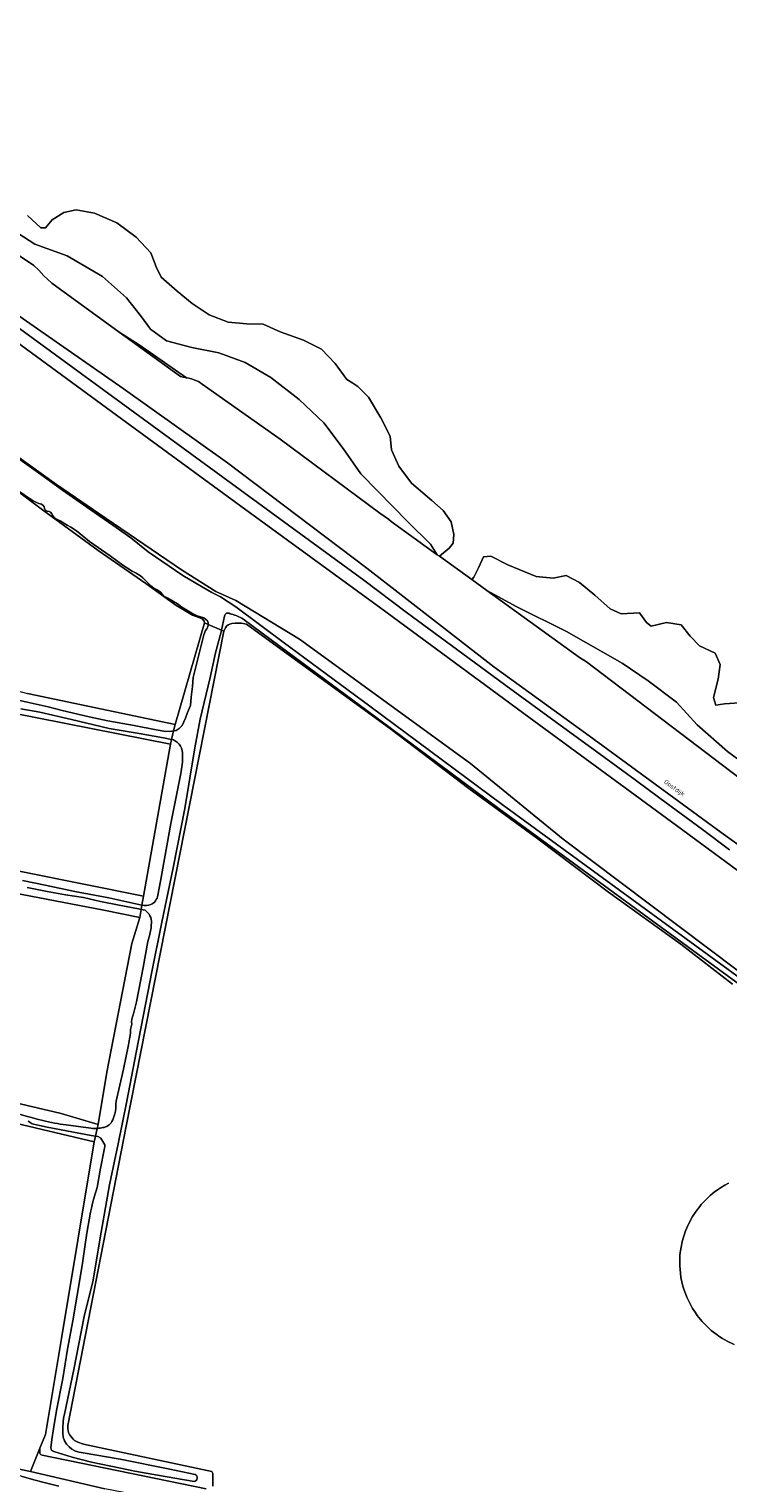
# Model space of a CAD drawing. Header units: metres. Extents: x 149984 to 156489, y 469398 to 478068.
# Tile 822 of 854: x 155226 to 155368, y 473524 to 473820. Entities that reach past the tile are written whole.
import ezdxf
from ezdxf.enums import TextEntityAlignment as Align

# ---------------------------------------------------------------- set-up
doc = ezdxf.new("R2010")
doc.units = ezdxf.units.M
doc.header["$LTSCALE"] = 0.75
for name, color, linetype, lineweight in [('B-WE-GR-GRAS-GV', 252, 'Continuous', 13), ('B-WE-GR-RIET-GV', 252, 'Continuous', 13), ('B-WE-OG-BEBOUWING_BASSIN-GV', 6, 'Continuous', 18), ('B-WE-OG-TERREIN_ERF-GV', 252, 'Continuous', 18), ('B-WE-OG-TERREIN_OEVER-GV', 252, 'Continuous', 18), ('B-WE-OG-TOPOGRAFIE-T18', 7, 'Continuous', 18), ('B-WE-OG-WATER-GV', 252, 'Continuous', 18), ('B-WE-OG-WATER_SLOOT-GV', 252, 'Continuous', 18), ('B-WE-OG-WEG-GV', 252, 'Continuous', 18), ('B-WE-VH-GESLOTENVERHARDING_BETON-GV', 252, 'Continuous', 18)]:
    doc.layers.add(name, color=color, linetype=linetype, lineweight=lineweight)
doc.styles.add('NLCS-ISO-M500-T18', font='NLCS-ISO.ttf', dxfattribs={"height": 0.9})

msp = doc.modelspace()

# ---------------------------------------------------------------- linework, layer by layer
at = {"layer": 'B-WE-GR-GRAS-GV', "flags": 128}
for points in [[(155083.661, 473759.555), (155083.028, 473757.803), (155080.662, 473751.534), (155079.578, 473747.595), (155077.861, 473740.422), (155077.084, 473736.646), (155076.434, 473733.033), (155076.307, 473730.973), (155075.568, 473724.744), (155082.342, 473723.059), (155082.721, 473724.017), (155083.408, 473724.577), (155085.331, 473724.823), (155172.566, 473699.751), (155196.235, 473692.512), (155225.969, 473684.734), (155255.938, 473678.404)], [(155376.704, 473644.109), (155357.926, 473657.923), (155327.913, 473679.913), (155297.822, 473702.057), (155269.351, 473722.773), (155244.044, 473741.252), (155216.499, 473761.39)], [(155196.437, 473752.491), (155231.849, 473727.179), (155241.931, 473720.313), (155257.252, 473709.834), (155264.262, 473705.462), (155268.309, 473703.619), (155281.261, 473695.799), (155315.997, 473670.519), (155334.839, 473655.166), (155382.049, 473619.661)], [(155255.938, 473678.404), (155261.95, 473699.066), (155261.895, 473699.445), (155261.48, 473699.879), (155260.814, 473700.153), (155259.503, 473700.643), (155256.089, 473702.69), (155249.994, 473707.115), (155240.312, 473713.793), (155228.975, 473722.055), (155218.932, 473729.489), (155212.71, 473733.63), (155211.313, 473734.105)], [(155189.793, 473655.518), (155249.523, 473643.555), (155255.012, 473674.435), (155212.018, 473682.902)], [(155197.848, 473607.628), (155232.813, 473599.375), (155240.307, 473597.152), (155242.044, 473607.768), (155247.18, 473633.94), (155248.774, 473639.22), (155241.428, 473640.734), (155196.531, 473649.297)], [(155057.381, 473573.291), (155057.52, 473573.197), (155064.849, 473570.95), (155154.059, 473543.599), (155205.785, 473530.899), (155226.555, 473526.666), (155228.463, 473531.393), (155229.598, 473534.206), (155232.847, 473553.664), (155239.521, 473593.635), (155199.717, 473603.078), (155154.324, 473614.507)]]:
    msp.add_lwpolyline(points, dxfattribs=at)
for points in [[(155244.582, 473758.163), (155257.04, 473749.17), (155258.28, 473748.9), (155248.62, 473755.553)], [(155319.357, 473705.654), (155338.18, 473692.08), (155339.62, 473691.14), (155376.01, 473663.53), (155396.15, 473649.17), (155396.87, 473648.74), (155397.51, 473648.18), (155397.75, 473648.06), (155403.494, 473643.589), (155401.452, 473645.636), (155396.423, 473650.75), (155391.128, 473655.301), (155384.423, 473661.199), (155375.74, 473667.432), (155368.3, 473672.952), (155362.116, 473678.376), (155357.947, 473682.997), (155352.144, 473687.274), (155346.847, 473690.869), (155335.519, 473697.299), (155325.425, 473702.368)]]:
    msp.add_lwpolyline(points, close=True, dxfattribs=at)
at = {"layer": 'B-WE-GR-RIET-GV', "flags": 128}
for points in [[(155220.53, 473780.468), (155227.445, 473776.055), (155233.988, 473773.655), (155241.194, 473769.484), (155246.091, 473765.139), (155249.102, 473761.268), (155250.984, 473758.721), (155254.185, 473756.407), (155259.388, 473755.023), (155264.862, 473753.924), (155270.179, 473752.005), (155275.408, 473748.904), (155281.182, 473744.433), (155286.167, 473739.712), (155290.158, 473734.534), (155293.753, 473729.341), (155297.097, 473725.921), (155303.275, 473719.601), (155307.878, 473715.072), (155309.255, 473712.939), (155309.695, 473712.621), (155311.713, 473714.289), (155312.478, 473715.243), (155312.638, 473717.018), (155312.072, 473719.635), (155310.489, 473721.924), (155308.177, 473723.938), (155304.033, 473727.445), (155301.449, 473730.922), (155299.95, 473734.232), (155299.698, 473736.989), (155297.799, 473740.724), (155295.277, 473744.941), (155293.102, 473747.083), (155292.065, 473747.783), (155290.863, 473748.515), (155288.488, 473751.758), (155285.737, 473754.724), (155282.076, 473756.504), (155277.351, 473758.188), (155273.883, 473759.748), (155270.513, 473759.831), (155266.727, 473760.162), (155262.852, 473761.661), (155259.399, 473764), (155256.394, 473766.447), (155253.152, 473769.287), (155252.079, 473771.439), (155251.011, 473774.296), (155248.01, 473777.448), (155244.12, 473780.327), (155239.592, 473782.306), (155235.867, 473782.994), (155233.309, 473782.433), (155230.953, 473780.962), (155229.589, 473779.375), (155228.681, 473779.336), (155225.92, 473781.845)], [(155370.654, 473682.812), (155367.656, 473682.629), (155365.926, 473682.395), (155365.458, 473683.917), (155366.393, 473687.675), (155366.772, 473690.628), (155365.748, 473692.901), (155362.609, 473694.397), (155360.724, 473696.399), (155358.846, 473698.696), (155355.874, 473699.147), (155352.754, 473698.441), (155351.804, 473699.148), (155350.393, 473701.098), (155346.674, 473700.934), (155344.455, 473701.912), (155341.306, 473704.701), (155338.204, 473707.257), (155335.449, 473708.724), (155332.861, 473708.161), (155329.41, 473708.532), (155323.62, 473710.885), (155320.18, 473712.667), (155318.679, 473712.509), (155317.658, 473710.273), (155316.716, 473708.35), (155316.296, 473707.861), (155319.357, 473705.654), (155325.425, 473702.368), (155335.519, 473697.299), (155346.847, 473690.869), (155352.144, 473687.274), (155357.947, 473682.997), (155362.116, 473678.376), (155368.3, 473672.952), (155375.74, 473667.432)]]:
    msp.add_lwpolyline(points, dxfattribs=at)
at = {"layer": 'B-WE-OG-BEBOUWING_BASSIN-GV', "flags": 128}
msp.add_lwpolyline([(155368.526, 473585.23), (155367.73, 473584.829), (155366.875, 473584.303), (155366.468, 473584.003), (155365.581, 473583.403), (155364.798, 473582.768), (155363.871, 473581.882), (155362.921, 473580.921), (155362.657, 473580.539), (155361.906, 473579.588), (155361.155, 473578.448), (155360.643, 473577.481), (155359.998, 473576.199), (155359.757, 473575.561), (155359.454, 473574.657), (155359.074, 473573.366), (155358.922, 473572.595), (155358.682, 473571.194), (155358.593, 473570.549), (155358.573, 473569.687), (155358.598, 473568.459), (155358.638, 473567.719), (155358.73, 473566.991), (155358.823, 473566.052), (155359.208, 473564.328), (155359.454, 473563.505), (155360.071, 473561.972), (155360.332, 473561.407), (155361.195, 473559.779), (155361.688, 473559.07), (155362.135, 473558.342), (155363.151, 473557.135), (155364.137, 473556.13), (155365, 473555.306), (155366.17, 473554.444), (155366.511, 473554.16), (155366.725, 473554.049), (155367.285, 473553.679), (155367.773, 473553.405), (155368.189, 473553.131), (155369.654, 473552.48)], dxfattribs=at)
at = {"layer": 'B-WE-OG-TERREIN_ERF-GV', "flags": 128}
for points in [[(155369.303, 473625.661), (155358.768, 473633.791), (155344.088, 473644.395), (155329.749, 473655.18), (155315.713, 473665.423), (155299.835, 473677.515), (155270.46, 473698.8), (155269.46, 473699.02), (155269.05, 473699.04), (155268.17, 473699.04), (155267.48, 473698.98), (155267.1, 473698.85), (155266.76, 473698.69), (155266.44, 473698.41), (155266.2, 473698.07), (155265.88, 473697.43), (155246.03, 473596.85), (155234.12, 473536), (155234.12, 473535.42), (155234.18, 473535), (155234.28, 473534.6), (155234.5, 473534.2), (155234.9, 473533.64), (155235.27, 473533.19), (155235.53, 473532.99), (155236.17, 473532.65), (155237.35, 473532.21), (155263.44, 473526.64), (155263.6, 473526.28), (155263.64, 473525.76), (155263.65, 473523.7)], [(155369.654, 473552.48), (155368.189, 473553.131), (155367.773, 473553.405), (155367.285, 473553.679), (155366.725, 473554.049), (155366.511, 473554.16), (155366.17, 473554.444), (155365, 473555.306), (155364.137, 473556.13), (155363.151, 473557.135), (155362.135, 473558.342), (155361.688, 473559.07), (155361.195, 473559.779), (155360.332, 473561.407), (155360.071, 473561.972), (155359.454, 473563.505), (155359.208, 473564.328), (155358.823, 473566.052), (155358.73, 473566.991), (155358.638, 473567.719), (155358.598, 473568.459), (155358.573, 473569.687), (155358.593, 473570.549), (155358.682, 473571.194), (155358.922, 473572.595), (155359.074, 473573.366), (155359.454, 473574.657), (155359.757, 473575.561), (155359.998, 473576.199), (155360.643, 473577.481), (155361.155, 473578.448), (155361.906, 473579.588), (155362.657, 473580.539), (155362.921, 473580.921), (155363.871, 473581.882), (155364.798, 473582.768), (155365.581, 473583.403), (155366.468, 473584.003), (155366.875, 473584.303), (155367.73, 473584.829), (155368.526, 473585.23)], [(155262.27, 473523.15), (155228.94, 473529.97), (155228.6, 473530.15), (155228.48, 473530.42), (155228.46, 473531.14), (155228.463, 473531.393), (155226.555, 473526.666), (155241.636, 473523.146)]]:
    msp.add_lwpolyline(points, dxfattribs=at)
at = {"layer": 'B-WE-OG-TERREIN_OEVER-GV', "flags": 128}
for points in [[(155211.28, 473782.3), (155227.23, 473771.69), (155228.26, 473770.73), (155229.24, 473769.56), (155230.02, 473768.88), (155230.86, 473768.07), (155244.582, 473758.163), (155248.62, 473755.553), (155258.28, 473748.9), (155258.74, 473748.8), (155259.26, 473748.66), (155259.96, 473748.42), (155260.72, 473748.12), (155261.44, 473747.58), (155277.35, 473736.4), (155297.6, 473721.37), (155299.38, 473720.13), (155299.92, 473719.67), (155309.255, 473712.939), (155307.878, 473715.072), (155303.275, 473719.601), (155297.097, 473725.921), (155293.753, 473729.341), (155290.158, 473734.534), (155286.167, 473739.712), (155281.182, 473744.433), (155275.408, 473748.904), (155270.179, 473752.005), (155264.862, 473753.924), (155259.388, 473755.023), (155254.185, 473756.407), (155250.984, 473758.721), (155249.102, 473761.268), (155246.091, 473765.139), (155241.194, 473769.484), (155233.988, 473773.655), (155227.445, 473776.055), (155220.53, 473780.468)], [(155382.049, 473619.661), (155334.839, 473655.166), (155315.997, 473670.519), (155281.261, 473695.799), (155268.309, 473703.619), (155264.262, 473705.462), (155257.252, 473709.834), (155241.931, 473720.313), (155231.849, 473727.179), (155196.437, 473752.491)], [(155220.072, 473735.319), (155228.629, 473729.238), (155233.045, 473726.014), (155238.712, 473722.135), (155243.288, 473718.905), (155246.962, 473716.391), (155250.474, 473713.528), (155257.544, 473708.721), (155261.323, 473706.457), (155263.4, 473705.252), (155265.207, 473704.357), (155268.316, 473702.337), (155277.936, 473695.176), (155295.581, 473682.147), (155322.487, 473662.159), (155376.958, 473622.415)], [(155218.932, 473729.489), (155228.975, 473722.055), (155240.312, 473713.793), (155249.994, 473707.115), (155256.089, 473702.69), (155259.503, 473700.643), (155260.814, 473700.153), (155261.48, 473699.879), (155261.895, 473699.445), (155261.95, 473699.066), (155262.701, 473698.753), (155262.672, 473699.111), (155262.525, 473699.466), (155262.234, 473699.745), (155261.776, 473700.097), (155261.146, 473700.332), (155260.471, 473700.526), (155259.384, 473701.068), (155258.69, 473701.446), (155257.352, 473702.266), (155256.476, 473702.982), (155254.45, 473704.118), (155253.774, 473704.473), (155253.448, 473704.804), (155252.983, 473705.3), (155252.299, 473705.805), (155251.628, 473706.154), (155251.03, 473706.591), (155250.45, 473707.126), (155250.048, 473707.576), (155249.42, 473708.214), (155248.898, 473708.635), (155248.023, 473709.19), (155247.208, 473709.584), (155245.354, 473710.813), (155242.717, 473712.685), (155238.579, 473715.594), (155235.881, 473717.799), (155234.717, 473718.546), (155233.971, 473718.93), (155233.316, 473719.36), (155232.708, 473719.739), (155232.281, 473719.919), (155231.766, 473720.178), (155231.296, 473720.553), (155231.004, 473720.97), (155230.898, 473721.234), (155230.635, 473721.576), (155230.37, 473721.694), (155229.943, 473721.776), (155229.648, 473721.911), (155229.485, 473722.111), (155229.341, 473722.633), (155229.108, 473722.959), (155228.761, 473723.168), (155228.258, 473723.336), (155227.779, 473723.555), (155227.119, 473723.865), (155226.552, 473724.216), (155224.199, 473725.854)], [(155266.01, 473700.439), (155265.423, 473697.62), (155265.88, 473697.43), (155266.2, 473698.07), (155266.44, 473698.41), (155266.76, 473698.69), (155267.1, 473698.85), (155267.48, 473698.98), (155268.17, 473699.04), (155269.05, 473699.04), (155269.46, 473699.02), (155270.46, 473698.8), (155299.835, 473677.515), (155315.713, 473665.423), (155329.749, 473655.18), (155344.088, 473644.395), (155358.768, 473633.791), (155369.303, 473625.661)], [(155458.863, 473556.7), (155457.179, 473558.088), (155453.638, 473561.115), (155445.004, 473568.325), (155435.723, 473576.015), (155427.058, 473582.898), (155410.944, 473595.516), (155399.76, 473604.206), (155393.351, 473608.863), (155376.314, 473621.542), (155321.844, 473661.285), (155294.935, 473681.276), (155277.29, 473694.304), (155269.756, 473699.913), (155269.528, 473700.064)], [(155263.65, 473523.7), (155263.64, 473525.76), (155263.6, 473526.28), (155263.44, 473526.64), (155237.35, 473532.21), (155236.17, 473532.65), (155235.53, 473532.99), (155235.27, 473533.19), (155234.9, 473533.64), (155234.5, 473534.2), (155234.28, 473534.6), (155234.18, 473535), (155234.12, 473535.42), (155234.12, 473536), (155246.03, 473596.85), (155265.88, 473697.43), (155265.423, 473697.62), (155265.353, 473697.282), (155264.185, 473693.015), (155263.084, 473687.974), (155261.022, 473679.545), (155259.986, 473673.71), (155257.932, 473661.386), (155255.592, 473649.303), (155253.288, 473638.281), (155251.256, 473628.181), (155249.532, 473619.429), (155248.048, 473611.776), (155246.11, 473601.886), (155244.393, 473593.248), (155242.605, 473584.889), (155240.707, 473574.142), (155239.263, 473565.536), (155237.473, 473558.156), (155235.334, 473547.395), (155233.439, 473538.343)], [(155220.741, 473684.098), (155226.504, 473682.865), (155230.142, 473681.992), (155232.983, 473681.257), (155238.468, 473679.992), (155242.302, 473679.156), (155247.658, 473678.205), (155252.088, 473677.35), (155254.069, 473677.014), (155255.314, 473677.047), (155255.639, 473677.122), (155255.938, 473678.404), (155225.969, 473684.734)], [(155212.018, 473682.902), (155255.012, 473674.435), (155255.229, 473675.367), (155253.581, 473675.716), (155248.669, 473676.614), (155242.525, 473677.653), (155234.912, 473679.484), (155228.472, 473680.923), (155224.613, 473681.627)], [(155255.601, 473675.289), (155255.229, 473675.367), (155255.012, 473674.435), (155249.523, 473643.555), (155249.202, 473641.696)], [(155252.459, 473643.727), (155253.007, 473646.628), (155255.063, 473658.35), (155257.108, 473668.452)], [(155224.928, 473646.75), (155229.509, 473645.797), (155235.539, 473644.475), (155242.494, 473643.204), (155249.202, 473641.696), (155249.523, 473643.555), (155189.793, 473655.518)], [(155196.531, 473649.297), (155241.428, 473640.734), (155248.774, 473639.22), (155249.055, 473640.844)], [(155249.055, 473640.844), (155248.501, 473640.953), (155244.607, 473641.733), (155240.801, 473642.502), (155237.308, 473643.279), (155233.698, 473643.805), (155229.91, 473644.491), (155225.849, 473645.297)], [(155249.841, 473640.69), (155249.055, 473640.844), (155248.774, 473639.22), (155247.18, 473633.94), (155242.044, 473607.768), (155240.307, 473597.152)], [(155243.114, 473597.777), (155243.317, 473598.101), (155243.458, 473598.533), (155243.721, 473599.31), (155243.854, 473599.855), (155243.926, 473600.473), (155243.932, 473600.89), (155243.895, 473601.333), (155243.977, 473601.925), (155245.435, 473608.416), (155246.504, 473613.359), (155246.708, 473614.59), (155246.801, 473615.233), (155246.873, 473615.818), (155246.897, 473616.464), (155247.052, 473616.991), (155247.153, 473617.525), (155247.119, 473618.008), (155247.143, 473618.545), (155247.533, 473619.947), (155248.135, 473622.062), (155249.435, 473629.086), (155250.423, 473634.356)], [(155240.307, 473597.152), (155232.813, 473599.375), (155197.848, 473607.628)], [(155199.717, 473603.078), (155239.521, 473593.635), (155239.779, 473594.791), (155238.897, 473594.954), (155233.896, 473595.895), (155229.959, 473596.642), (155227.787, 473597.114), (155227.144, 473597.258), (155226.733, 473597.398), (155226.42, 473597.641), (155226.071, 473597.866)], [(155233.814, 473597.076), (155238.793, 473596.4)], [(155240.307, 473597.152), (155240.133, 473596.373)], [(155240.133, 473596.373), (155240.307, 473597.152)], [(155230.715, 473531.49), (155230.911, 473533.178), (155231.201, 473535.354), (155231.858, 473539.084), (155233.145, 473545.589), (155234.074, 473551.538), (155235.188, 473557.291), (155236.013, 473562.492), (155237.028, 473568.531), (155237.584, 473572.327), (155238.01, 473575.116), (155238.761, 473579.322), (155238.984, 473580.179), (155239.164, 473581.214), (155239.528, 473582.373), (155240.098, 473584.342), (155240.715, 473587.919), (155241.625, 473592.329), (155241.661, 473592.764), (155241.642, 473593.004), (155241.088, 473594.052), (155240.862, 473594.357), (155240.608, 473594.541), (155240.426, 473594.646), (155240.226, 473594.708), (155239.779, 473594.791), (155239.521, 473593.635), (155232.847, 473553.664), (155229.598, 473534.206), (155228.463, 473531.393), (155228.46, 473531.14), (155228.48, 473530.42), (155228.6, 473530.15), (155228.94, 473529.97), (155262.27, 473523.15)], [(155351.47, 473501.238), (155346.22, 473502.21), (155317.33, 473508.13), (155289.78, 473513.48), (155256.03, 473520.37), (155241.636, 473523.146), (155226.555, 473526.666), (155205.785, 473530.899), (155154.059, 473543.599), (155064.849, 473570.95)], [(155259.814, 473524.633), (155252.35, 473525.916), (155247.799, 473526.702), (155242.874, 473527.781), (155238.98, 473528.576), (155235.035, 473529.599), (155231.268, 473530.746)], [(155237.228, 473530.472), (155244.779, 473529.159), (155254.885, 473527.127), (155260.002, 473526.082)], [(155224.666, 473525.692), (155227.242, 473524.993), (155229.611, 473524.355), (155232.333, 473523.708)]]:
    msp.add_lwpolyline(points, dxfattribs=at)
at = {"layer": 'B-WE-OG-TERREIN_OEVER-GV'}
for points in [[(155267.137, 473700.93, 0.6195434), (155266.01, 473700.439)], [(155269.528, 473700.064, 0.0428715), (155267.137, 473700.93)], [(155257.436, 473672.152, 0.3449671), (155255.601, 473675.289)], [(155257.108, 473668.452, 0.0655136), (155257.436, 473672.152)], [(155250.993, 473641.836, 0.2481955), (155252.459, 473643.727)], [(155249.202, 473641.696, 0.154253), (155250.993, 473641.836)], [(155251.16, 473638.115, 0.2675841), (155249.841, 473640.69)], [(155250.423, 473634.356, 0.0601018), (155251.16, 473638.115)], [(155219.953, 473600.28, -0.0169854), (155229.023, 473597.945)], [(155229.023, 473597.945, 0.0203711), (155233.814, 473597.076)], [(155238.793, 473596.4, 0.0441027), (155240.133, 473596.373)], [(155240.133, 473596.373, 0.037349), (155241.265, 473596.535)], [(155241.265, 473596.535, 0.2403104), (155243.114, 473597.777)], [(155233.439, 473538.343, 0.0499447), (155233.103, 473534.467)], [(155233.103, 473534.467, 0.3943286), (155237.228, 473530.472)], [(155231.268, 473530.746, -0.3771339), (155230.715, 473531.49)], [(155260.002, 473526.082, -0.7635962), (155259.814, 473524.633)]]:
    msp.add_lwpolyline(points, format="xyb", dxfattribs=at)
at = {"layer": 'B-WE-OG-TERREIN_OEVER-GV', "flags": 128}
msp.add_lwpolyline([(155261.95, 473699.066), (155255.938, 473678.404), (155255.639, 473677.122), (155256.172, 473677.244), (155256.789, 473677.606), (155257.394, 473678.25), (155258.086, 473679.717), (155258.498, 473680.872), (155259.076, 473682.31), (155259.217, 473683.972), (155259.471, 473686.168), (155259.64, 473687.974), (155260.688, 473692.307), (155261.817, 473696.634), (155262.148, 473697.523), (155262.385, 473697.899), (155262.589, 473698.276), (155262.705, 473698.702), (155262.701, 473698.753)], close=True, dxfattribs=at)
at = {"layer": 'B-WE-OG-WATER-GV', "flags": 128}
for points in [[(155225.92, 473781.845), (155228.681, 473779.336), (155229.589, 473779.375), (155230.953, 473780.962), (155233.309, 473782.433), (155235.867, 473782.994), (155239.592, 473782.306), (155244.12, 473780.327), (155248.01, 473777.448), (155251.011, 473774.296), (155252.079, 473771.439), (155253.152, 473769.287), (155256.394, 473766.447), (155259.399, 473764), (155262.852, 473761.661), (155266.727, 473760.162), (155270.513, 473759.831), (155273.883, 473759.748), (155277.351, 473758.188), (155282.076, 473756.504), (155285.737, 473754.724), (155288.488, 473751.758), (155290.863, 473748.515), (155292.065, 473747.783), (155293.102, 473747.083), (155295.277, 473744.941), (155297.799, 473740.724), (155299.698, 473736.989), (155299.95, 473734.232), (155301.449, 473730.922), (155304.033, 473727.445), (155308.177, 473723.938), (155310.489, 473721.924), (155312.072, 473719.635), (155312.638, 473717.018), (155312.478, 473715.243), (155311.713, 473714.289), (155309.695, 473712.621), (155316.296, 473707.861), (155316.716, 473708.35), (155317.658, 473710.273), (155318.679, 473712.509), (155320.18, 473712.667), (155323.62, 473710.885), (155329.41, 473708.532), (155332.861, 473708.161), (155335.449, 473708.724), (155338.204, 473707.257), (155341.306, 473704.701), (155344.455, 473701.912), (155346.674, 473700.934), (155350.393, 473701.098), (155351.804, 473699.148), (155352.754, 473698.441), (155355.874, 473699.147), (155358.846, 473698.696), (155360.724, 473696.399), (155362.609, 473694.397), (155365.748, 473692.901), (155366.772, 473690.628), (155366.393, 473687.675), (155365.458, 473683.917), (155365.926, 473682.395), (155367.656, 473682.629), (155370.654, 473682.812)], [(155226.071, 473597.866), (155226.42, 473597.641), (155226.733, 473597.398), (155227.144, 473597.258), (155227.787, 473597.114), (155229.959, 473596.642), (155233.896, 473595.895), (155238.897, 473594.954), (155239.779, 473594.791)], [(155238.793, 473596.4), (155233.814, 473597.076)], [(155239.779, 473594.791), (155240.133, 473596.373)]]:
    msp.add_lwpolyline(points, dxfattribs=at)
at = {"layer": 'B-WE-OG-WATER-GV'}
for points in [[(155229.023, 473597.945, 0.0169854), (155219.953, 473600.28)], [(155233.814, 473597.076, -0.0203711), (155229.023, 473597.945)], [(155240.133, 473596.373, -0.0441027), (155238.793, 473596.4)]]:
    msp.add_lwpolyline(points, format="xyb", dxfattribs=at)
at = {"layer": 'B-WE-OG-WATER_SLOOT-GV', "flags": 128}
for points in [[(155376.958, 473622.415), (155322.487, 473662.159), (155295.581, 473682.147), (155277.936, 473695.176), (155268.316, 473702.337), (155265.207, 473704.357), (155263.4, 473705.252), (155261.323, 473706.457), (155257.544, 473708.721), (155250.474, 473713.528), (155246.962, 473716.391), (155243.288, 473718.905), (155238.712, 473722.135), (155233.045, 473726.014), (155228.629, 473729.238), (155220.072, 473735.319)], [(155224.199, 473725.854), (155226.552, 473724.216), (155227.119, 473723.865), (155227.779, 473723.555), (155228.258, 473723.336), (155228.761, 473723.168), (155229.108, 473722.959), (155229.341, 473722.633), (155229.485, 473722.111), (155229.648, 473721.911), (155229.943, 473721.776), (155230.37, 473721.694), (155230.635, 473721.576), (155230.898, 473721.234), (155231.004, 473720.97), (155231.296, 473720.553), (155231.766, 473720.178), (155232.281, 473719.919), (155232.708, 473719.739), (155233.316, 473719.36), (155233.971, 473718.93), (155234.717, 473718.546), (155235.881, 473717.799), (155238.579, 473715.594), (155242.717, 473712.685), (155245.354, 473710.813), (155247.208, 473709.584), (155248.023, 473709.19), (155248.898, 473708.635), (155249.42, 473708.214), (155250.048, 473707.576), (155250.45, 473707.126), (155251.03, 473706.591), (155251.628, 473706.154), (155252.299, 473705.805), (155252.983, 473705.3), (155253.448, 473704.804), (155253.774, 473704.473), (155254.45, 473704.118), (155256.476, 473702.982), (155257.352, 473702.266), (155258.69, 473701.446), (155259.384, 473701.068), (155260.471, 473700.526), (155261.146, 473700.332), (155261.776, 473700.097), (155262.234, 473699.745), (155262.525, 473699.466), (155262.672, 473699.111), (155262.701, 473698.753), (155265.423, 473697.62), (155266.01, 473700.439)], [(155269.528, 473700.064), (155269.756, 473699.913), (155277.29, 473694.304), (155294.935, 473681.276), (155321.844, 473661.285), (155376.314, 473621.542), (155393.351, 473608.863), (155399.76, 473604.206), (155410.944, 473595.516), (155427.058, 473582.898), (155435.723, 473576.015), (155445.004, 473568.325), (155453.638, 473561.115), (155457.179, 473558.088), (155458.863, 473556.7)], [(155233.439, 473538.343), (155235.334, 473547.395), (155237.473, 473558.156), (155239.263, 473565.536), (155240.707, 473574.142), (155242.605, 473584.889), (155244.393, 473593.248), (155246.11, 473601.886), (155248.048, 473611.776), (155249.532, 473619.429), (155251.256, 473628.181), (155253.288, 473638.281), (155255.592, 473649.303), (155257.932, 473661.386), (155259.986, 473673.71), (155261.022, 473679.545), (155263.084, 473687.974), (155264.185, 473693.015), (155265.353, 473697.282), (155265.423, 473697.62), (155262.701, 473698.753), (155262.705, 473698.702), (155262.589, 473698.276), (155262.385, 473697.899), (155262.148, 473697.523), (155261.817, 473696.634), (155260.688, 473692.307), (155259.64, 473687.974), (155259.471, 473686.168), (155259.217, 473683.972), (155259.076, 473682.31), (155258.498, 473680.872), (155258.086, 473679.717), (155257.394, 473678.25), (155256.789, 473677.606), (155256.172, 473677.244), (155255.639, 473677.122), (155255.229, 473675.367), (155255.601, 473675.289)], [(155255.639, 473677.122), (155255.314, 473677.047), (155254.069, 473677.014), (155252.088, 473677.35), (155247.658, 473678.205), (155242.302, 473679.156), (155238.468, 473679.992), (155232.983, 473681.257), (155230.142, 473681.992), (155226.504, 473682.865), (155220.741, 473684.098)], [(155224.613, 473681.627), (155228.472, 473680.923), (155234.912, 473679.484), (155242.525, 473677.653), (155248.669, 473676.614), (155253.581, 473675.716), (155255.229, 473675.367), (155255.639, 473677.122)], [(155257.108, 473668.452), (155255.063, 473658.35), (155253.007, 473646.628), (155252.459, 473643.727)], [(155225.849, 473645.297), (155229.91, 473644.491), (155233.698, 473643.805), (155237.308, 473643.279), (155240.801, 473642.502), (155244.607, 473641.733), (155248.501, 473640.953), (155249.055, 473640.844), (155249.202, 473641.696), (155242.494, 473643.204), (155235.539, 473644.475), (155229.509, 473645.797), (155224.928, 473646.75)], [(155249.202, 473641.696), (155249.055, 473640.844), (155249.841, 473640.69)], [(155250.423, 473634.356), (155249.435, 473629.086), (155248.135, 473622.062), (155247.533, 473619.947), (155247.143, 473618.545), (155247.119, 473618.008), (155247.153, 473617.525), (155247.052, 473616.991), (155246.897, 473616.464), (155246.873, 473615.818), (155246.801, 473615.233), (155246.708, 473614.59), (155246.504, 473613.359), (155245.435, 473608.416), (155243.977, 473601.925), (155243.895, 473601.333), (155243.932, 473600.89), (155243.926, 473600.473), (155243.854, 473599.855), (155243.721, 473599.31), (155243.458, 473598.533), (155243.317, 473598.101), (155243.114, 473597.777)], [(155240.133, 473596.373), (155239.779, 473594.791), (155240.226, 473594.708), (155240.426, 473594.646), (155240.608, 473594.541), (155240.862, 473594.357), (155241.088, 473594.052), (155241.642, 473593.004), (155241.661, 473592.764), (155241.625, 473592.329), (155240.715, 473587.919), (155240.098, 473584.342), (155239.528, 473582.373), (155239.164, 473581.214), (155238.984, 473580.179), (155238.761, 473579.322), (155238.01, 473575.116), (155237.584, 473572.327), (155237.028, 473568.531), (155236.013, 473562.492), (155235.188, 473557.291), (155234.074, 473551.538), (155233.145, 473545.589), (155231.858, 473539.084), (155231.201, 473535.354), (155230.911, 473533.178), (155230.715, 473531.49)], [(155232.333, 473523.708), (155229.611, 473524.355), (155227.242, 473524.993), (155224.666, 473525.692), (155221.95, 473526.219), (155218.683, 473526.884), (155214.426, 473527.789), (155209.374, 473529.033), (155201.725, 473530.906), (155190.414, 473533.246), (155184.778, 473534.419), (155179.42, 473535.649), (155171.876, 473537.412), (155166.684, 473538.771), (155161.197, 473540.394), (155154.863, 473542.212), (155148.611, 473544.287)], [(155231.268, 473530.746), (155235.035, 473529.599), (155238.98, 473528.576), (155242.874, 473527.781), (155247.799, 473526.702), (155252.35, 473525.916), (155259.814, 473524.633)], [(155260.002, 473526.082), (155254.885, 473527.127), (155244.779, 473529.159), (155237.228, 473530.472)]]:
    msp.add_lwpolyline(points, dxfattribs=at)
at = {"layer": 'B-WE-OG-WATER_SLOOT-GV'}
for points in [[(155266.01, 473700.439, -0.6195434), (155267.137, 473700.93)], [(155267.137, 473700.93, -0.0428715), (155269.528, 473700.064)], [(155255.601, 473675.289, -0.3449671), (155257.436, 473672.152)], [(155257.436, 473672.152, -0.0655136), (155257.108, 473668.452)], [(155252.459, 473643.727, -0.2481955), (155250.993, 473641.836)], [(155250.993, 473641.836, -0.154253), (155249.202, 473641.696)], [(155249.841, 473640.69, -0.2675841), (155251.16, 473638.115)], [(155251.16, 473638.115, -0.0601018), (155250.423, 473634.356)], [(155241.265, 473596.535, -0.037349), (155240.133, 473596.373)], [(155243.114, 473597.777, -0.2403104), (155241.265, 473596.535)], [(155233.103, 473534.467, -0.0499447), (155233.439, 473538.343)], [(155237.228, 473530.472, -0.3943286), (155233.103, 473534.467)], [(155230.715, 473531.49, 0.3771339), (155231.268, 473530.746)], [(155259.814, 473524.633, 0.7635962), (155260.002, 473526.082)]]:
    msp.add_lwpolyline(points, format="xyb", dxfattribs=at)
at = {"layer": 'B-WE-OG-WEG-GV', "flags": 128}
for points in [[(155140.803, 473822.075), (155145.258, 473818.662), (155162.257, 473806.141), (155179.947, 473793.688), (155203.945, 473775.847), (155221.918, 473763.025), (155245.377, 473746.69), (155266.599, 473731.614), (155294.949, 473710.191), (155320.777, 473690.175), (155340.135, 473676.131), (155367.023, 473656.502), (155386.28, 473642.672), (155410.291, 473624.661), (155428.56, 473611.3), (155436.217, 473605.704), (155458.024, 473590.434), (155486.536, 473568.826), (155507.521, 473552.479), (155535.21, 473532.821), (155560.385, 473514.307), (155593.131, 473490.533)], [(155593.131, 473490.533), (155560.385, 473514.307), (155535.21, 473532.821), (155507.521, 473552.479), (155486.536, 473568.826), (155458.024, 473590.434), (155436.217, 473605.704), (155428.56, 473611.3), (155410.291, 473624.661), (155386.28, 473642.672), (155367.023, 473656.502), (155340.135, 473676.131), (155320.777, 473690.175), (155294.949, 473710.191), (155266.599, 473731.614), (155245.377, 473746.69), (155221.918, 473763.025), (155203.945, 473775.847), (155179.947, 473793.688), (155162.257, 473806.141), (155145.258, 473818.662), (155140.803, 473822.075)], [(155140.662, 473820.178), (155151.774, 473811.99), (155160.727, 473805.401), (155178.421, 473792.567), (155195.404, 473780.176), (155199.313, 473777.105), (155279.019, 473718.929), (155294.331, 473707.784), (155302.938, 473701.238), (155319.044, 473689.406), (155323.221, 473686.367), (155335.036, 473677.753), (155341.423, 473673.105), (155349.485, 473667.173), (155354.523, 473663.484), (155363.234, 473657.113), (155368.711, 473653.001)], [(155376.01, 473663.53), (155339.62, 473691.14), (155338.18, 473692.08), (155319.357, 473705.654), (155316.296, 473707.861), (155309.695, 473712.621), (155309.255, 473712.939), (155299.92, 473719.67), (155299.38, 473720.13), (155297.6, 473721.37), (155277.35, 473736.4), (155261.44, 473747.58), (155260.72, 473748.12), (155259.96, 473748.42), (155259.26, 473748.66), (155258.74, 473748.8), (155258.28, 473748.9), (155257.04, 473749.17), (155244.582, 473758.163), (155230.86, 473768.07), (155230.02, 473768.88), (155229.24, 473769.56), (155228.26, 473770.73), (155227.23, 473771.69), (155211.28, 473782.3)]]:
    msp.add_lwpolyline(points, dxfattribs=at)
at = {"layer": 'B-WE-VH-GESLOTENVERHARDING_BETON-GV', "flags": 128}
for points in [[(155136.306, 473820.49), (155139.008, 473818.41), (155145.759, 473813.213), (155155.7, 473805.986), (155172.867, 473793.294), (155189.087, 473781.442), (155189.41, 473781.206), (155189.667, 473781.018), (155195.358, 473776.859), (155199.217, 473774.035), (155199.54, 473773.799), (155216.499, 473761.39), (155244.044, 473741.252), (155269.351, 473722.773), (155297.822, 473702.057), (155327.913, 473679.913), (155357.926, 473657.923), (155376.704, 473644.109)], [(155368.711, 473653.001), (155363.234, 473657.113), (155354.523, 473663.484), (155349.485, 473667.173), (155341.423, 473673.105), (155335.036, 473677.753), (155323.221, 473686.367), (155319.044, 473689.406), (155302.938, 473701.238), (155294.331, 473707.784), (155279.019, 473718.929), (155199.313, 473777.105), (155195.404, 473780.176), (155178.421, 473792.567), (155160.727, 473805.401), (155151.774, 473811.99), (155140.662, 473820.178)]]:
    msp.add_lwpolyline(points, dxfattribs=at)

# ---------------------------------------------------------------- texts
at = {"layer": 'B-WE-OG-TOPOGRAFIE-T18', "style": 'NLCS-ISO-M500-T18'}
msp.add_text('Oostdijk', height=0.9, rotation=324.2, dxfattribs=at).set_placement((155357.419, 473665.449), align=Align.MIDDLE)

doc.saveas('drawing.dxf')
